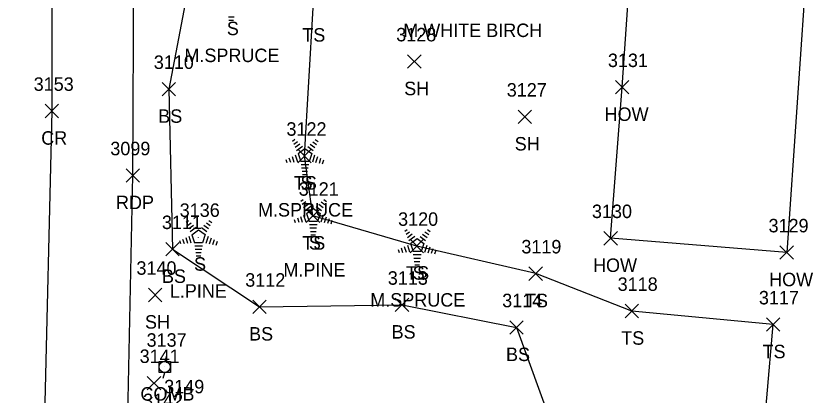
# Model space of a CAD drawing. Extents: x 1609623 to 1616187, y 756677 to 762826.
# Drawn here: x 1610611.6 to 1610730, y 762355.6 to 762411.9 of the extents above; entities that cross this region are included whole.
import ezdxf

# ---------------------------------------------------------------- set-up
doc = ezdxf.new("R2010")
doc.units = 0
for name, color, linetype in [('L_A', 7, 'Continuous'), ('L_C', 7, 'Continuous'), ('L_I', 7, 'Continuous'), ('L_TIC', 7, 'Continuous'), ('LBC', 7, 'Continuous'), ('LELB', 7, 'Continuous'), ('LTC', 7, 'Continuous'), ('P_A', 7, 'Continuous'), ('P_I', 7, 'Continuous'), ('P_TIC', 7, 'Continuous'), ('PET', 7, 'Continuous'), ('PRC', 7, 'Continuous'), ('U_A', 7, 'Continuous'), ('U_I', 7, 'Continuous'), ('UP', 7, 'Continuous')]:
    doc.layers.add(name, color=color, linetype=linetype)

msp = doc.modelspace()

# ---------------------------------------------------------------- linework, layer by layer
at = {"layer": 'L_TIC'}
for points in [[(1610669.78, 762404.12), (1610671.78, 762406.12)], [(1610671.78, 762404.12), (1610669.78, 762406.12)], [(1610633.28, 762400.02), (1610635.28, 762402.02)], [(1610635.28, 762400.02), (1610633.28, 762402.02)], [(1610700.66, 762400.3), (1610702.66, 762402.3)], [(1610702.66, 762400.3), (1610700.66, 762402.3)], [(1610686.21, 762395.91), (1610688.21, 762397.91)], [(1610688.21, 762395.91), (1610686.21, 762397.91)], [(1610653.46, 762390.1), (1610655.46, 762392.1)], [(1610655.46, 762390.1), (1610653.46, 762392.1)], [(1610654.71, 762381.19), (1610656.71, 762383.19)], [(1610656.71, 762381.19), (1610654.71, 762383.19)], [(1610698.95, 762377.87), (1610700.95, 762379.87)], [(1610700.95, 762377.87), (1610698.95, 762379.87)], [(1610670.14, 762376.72), (1610672.14, 762378.72)], [(1610672.14, 762376.72), (1610670.14, 762378.72)], [(1610633.83, 762376.24), (1610635.83, 762378.24)], [(1610635.83, 762376.24), (1610633.83, 762378.24)], [(1610725.11, 762375.75), (1610727.11, 762377.75)], [(1610727.11, 762375.75), (1610725.11, 762377.75)], [(1610687.81, 762372.62), (1610689.81, 762374.62)], [(1610689.81, 762372.62), (1610687.81, 762374.62)], [(1610631.26, 762369.45), (1610633.26, 762371.45)], [(1610633.26, 762369.45), (1610631.26, 762371.45)], [(1610646.78, 762367.68), (1610648.78, 762369.68)], [(1610648.78, 762367.68), (1610646.78, 762369.68)], [(1610667.95, 762367.97), (1610669.95, 762369.97)], [(1610669.95, 762367.97), (1610667.95, 762369.97)], [(1610702.11, 762367.06), (1610704.11, 762369.06)], [(1610704.11, 762367.06), (1610702.11, 762369.06)], [(1610723.11, 762365.05), (1610725.11, 762367.05)], [(1610725.11, 762365.05), (1610723.11, 762367.05)], [(1610684.96, 762364.63), (1610686.96, 762366.63)], [(1610686.96, 762364.63), (1610684.96, 762366.63)], [(1610631.09, 762356.35), (1610633.09, 762358.35)], [(1610633.09, 762356.35), (1610631.09, 762358.35)]]:
    msp.add_lwpolyline(points, dxfattribs=at)
at = {"layer": 'LBC'}
for points in [[(1610726.11, 762376.75), (1610699.95, 762378.87), (1610701.66, 762401.3), (1610703.16, 762422.85)], [(1610729.2, 762421.35), (1610726.11, 762376.75)]]:
    msp.add_lwpolyline(points, dxfattribs=at)
at = {"layer": 'LELB'}
for points in [[(1610697.13, 762426.27), (1610674.89, 762430.11), (1610652.17, 762434), (1610639.18, 762426.74), (1610634.28, 762401.02), (1610634.83, 762377.24), (1610647.78, 762368.68), (1610668.95, 762368.97), (1610685.96, 762365.63), (1610692.89, 762346.49), (1610722.2, 762344.28)], [(1610722.2, 762344.28), (1610724.11, 762366.05), (1610703.11, 762368.06), (1610688.81, 762373.62), (1610671.14, 762377.72), (1610655.71, 762382.19), (1610654.46, 762391.1), (1610655.72, 762413.08), (1610653.02, 762429.54), (1610669.88, 762427.1), (1610693.44, 762424.02)]]:
    msp.add_lwpolyline(points, dxfattribs=at)
at = {"layer": 'LTC'}
for p, q in [((1610643.99, 762411.7), (1610643.15, 762411.7)), ((1610643.9, 762411.2), (1610643.23, 762411.2)), ((1610652.66, 762393.31), (1610653.01, 762393.57)), ((1610652.87, 762392.85), (1610653.39, 762393.23)), ((1610653.07, 762392.38), (1610653.78, 762392.89)), ((1610655.31, 762392.85), (1610655.99, 762392.36)), ((1610655.68, 762393.2), (1610656.23, 762392.8)), ((1610656.05, 762393.55), (1610656.47, 762393.25)), ((1610653.28, 762391.91), (1610654.16, 762392.55)), ((1610653.51, 762391.46), (1610654.52, 762392.19)), ((1610654.52, 762392.19), (1610655.52, 762391.47)), ((1610654.94, 762392.51), (1610655.75, 762391.92)), ((1610651.69, 762390.59), (1610651.84, 762390.12)), ((1610652.14, 762390.81), (1610652.36, 762390.16)), ((1610652.6, 762391.02), (1610652.87, 762390.19)), ((1610653.05, 762391.24), (1610653.39, 762390.22)), ((1610653.51, 762391.46), (1610653.9, 762390.27)), ((1610655.52, 762391.47), (1610655.13, 762390.27)), ((1610655.96, 762391.2), (1610655.62, 762390.16)), ((1610656.4, 762390.95), (1610656.11, 762390.06)), ((1610656.84, 762390.7), (1610656.61, 762389.97)), ((1610655.13, 762390.27), (1610653.9, 762390.27)), ((1610655.09, 762389.77), (1610653.94, 762389.77)), ((1610657.29, 762390.45), (1610657.1, 762389.87)), ((1610655, 762389.27), (1610654.02, 762389.27)), ((1610654.92, 762388.77), (1610654.09, 762388.77)), ((1610654.84, 762388.27), (1610654.16, 762388.27)), ((1610653.91, 762384.39), (1610654.26, 762384.65)), ((1610657.31, 762384.63), (1610657.73, 762384.33)), ((1610654.12, 762383.93), (1610654.65, 762384.31)), ((1610654.33, 762383.46), (1610655.03, 762383.97)), ((1610654.54, 762383), (1610655.42, 762383.63)), ((1610656.19, 762383.59), (1610657, 762383)), ((1610656.56, 762383.94), (1610657.24, 762383.44)), ((1610656.94, 762384.29), (1610657.49, 762383.89)), ((1610654.31, 762382.32), (1610654.64, 762381.3)), ((1610654.76, 762382.54), (1610655.77, 762383.28)), ((1610654.76, 762382.54), (1610655.15, 762381.35)), ((1610655.77, 762383.28), (1610656.77, 762382.55)), ((1610656.77, 762382.55), (1610656.38, 762381.35)), ((1610657.21, 762382.28), (1610656.87, 762381.24)), ((1610636.85, 762381.26), (1610637.21, 762381.51)), ((1610637.06, 762380.79), (1610637.59, 762381.17)), ((1610639.88, 762381.15), (1610640.43, 762380.75)), ((1610640.25, 762381.5), (1610640.67, 762381.19)), ((1610652.94, 762381.67), (1610653.09, 762381.2)), ((1610653.4, 762381.89), (1610653.61, 762381.24)), ((1610653.85, 762382.11), (1610654.12, 762381.27)), ((1610656.38, 762381.35), (1610655.15, 762381.35)), ((1610657.65, 762382.03), (1610657.37, 762381.15)), ((1610658.1, 762381.78), (1610657.86, 762381.05)), ((1610658.54, 762381.53), (1610658.35, 762380.96)), ((1610637.27, 762380.32), (1610637.98, 762380.84)), ((1610637.48, 762379.86), (1610638.36, 762380.5)), ((1610637.71, 762379.4), (1610638.72, 762380.14)), ((1610638.72, 762380.14), (1610639.71, 762379.41)), ((1610639.14, 762380.45), (1610639.95, 762379.86)), ((1610639.51, 762380.8), (1610640.19, 762380.31)), ((1610656.34, 762380.85), (1610655.2, 762380.85)), ((1610656.26, 762380.35), (1610655.27, 762380.35)), ((1610656.17, 762379.85), (1610655.34, 762379.85)), ((1610669.34, 762379.93), (1610669.69, 762380.19)), ((1610669.55, 762379.47), (1610670.08, 762379.85)), ((1610672.36, 762379.83), (1610672.91, 762379.43)), ((1610672.74, 762380.17), (1610673.15, 762379.87)), ((1610636.34, 762378.75), (1610636.55, 762378.1)), ((1610636.8, 762378.97), (1610637.07, 762378.13)), ((1610637.25, 762379.18), (1610637.58, 762378.17)), ((1610637.71, 762379.4), (1610638.09, 762378.21)), ((1610639.71, 762379.41), (1610639.32, 762378.21)), ((1610640.15, 762379.14), (1610639.81, 762378.1)), ((1610640.6, 762378.89), (1610640.31, 762378.01)), ((1610641.04, 762378.64), (1610640.8, 762377.91)), ((1610656.09, 762379.35), (1610655.41, 762379.35)), ((1610669.76, 762379), (1610670.46, 762379.51)), ((1610669.97, 762378.54), (1610670.84, 762379.17)), ((1610670.19, 762378.08), (1610671.2, 762378.82)), ((1610671.2, 762378.82), (1610672.2, 762378.09)), ((1610671.62, 762379.13), (1610672.43, 762378.54)), ((1610671.99, 762379.48), (1610672.67, 762378.98)), ((1610635.88, 762378.54), (1610636.04, 762378.07)), ((1610639.32, 762378.21), (1610638.09, 762378.21)), ((1610639.28, 762377.71), (1610638.14, 762377.71)), ((1610641.49, 762378.39), (1610641.3, 762377.82)), ((1610668.82, 762377.43), (1610669.04, 762376.78)), ((1610669.28, 762377.65), (1610669.55, 762376.81)), ((1610669.74, 762377.86), (1610670.07, 762376.84)), ((1610670.19, 762378.08), (1610670.58, 762376.89)), ((1610672.2, 762378.09), (1610671.81, 762376.89)), ((1610672.64, 762377.82), (1610672.3, 762376.78)), ((1610673.08, 762377.57), (1610672.79, 762376.68)), ((1610639.2, 762377.21), (1610638.21, 762377.21)), ((1610639.12, 762376.71), (1610638.29, 762376.71)), ((1610668.37, 762377.21), (1610668.52, 762376.74)), ((1610671.81, 762376.89), (1610670.58, 762376.89)), ((1610671.77, 762376.39), (1610670.62, 762376.39)), ((1610673.53, 762377.32), (1610673.29, 762376.59)), ((1610673.97, 762377.07), (1610673.78, 762376.49)), ((1610639.03, 762376.21), (1610638.36, 762376.21)), ((1610671.69, 762375.89), (1610670.7, 762375.89)), ((1610671.6, 762375.39), (1610670.77, 762375.39)), ((1610671.52, 762374.89), (1610670.84, 762374.89))]:
    msp.add_line(p, q, dxfattribs=at)
at = {"layer": 'P_TIC'}
for points in [[(1610615.9, 762396.77), (1610617.9, 762398.77)], [(1610617.9, 762396.77), (1610615.9, 762398.77)], [(1610627.95, 762387.2), (1610629.95, 762389.2)], [(1610629.95, 762387.2), (1610627.95, 762389.2)]]:
    msp.add_lwpolyline(points, dxfattribs=at)
at = {"layer": 'PET'}
msp.add_lwpolyline([(1610628.08, 762347.79), (1610628.95, 762388.2), (1610629.07, 762418.54), (1610628.85, 762445.72)], dxfattribs=at)
at = {"layer": 'PRC'}
msp.add_lwpolyline([(1610616.88, 762447.82), (1610616.9, 762397.77), (1610615.76, 762350.31), (1610614.29, 762312.68), (1610612.91, 762268.6), (1610611.57, 762220.08)], dxfattribs=at)
at = {"layer": 'UP'}
for p, q in [((1610633.93, 762361.43), (1610633.68, 762360.59)), ((1610632.85, 762358.93), (1610632.85, 762360.59)), ((1610632.85, 762360.59), (1610634.52, 762360.59)), ((1610633.68, 762359.76), (1610633.68, 762359.76)), ((1610634.52, 762360.59), (1610634.52, 762358.93)), ((1610634.52, 762358.93), (1610632.85, 762358.93)), ((1610633.43, 762358.09), (1610633.68, 762358.93))]:
    msp.add_line(p, q, dxfattribs=at)
msp.add_circle((1610633.68, 762359.76), 0.833, dxfattribs=at)

# ---------------------------------------------------------------- texts
at = {"layer": 'L_A'}
for s, p in [('S', (1610642.91, 762409.04)), ('TS', (1610654.13, 762408.08)), ('SH', (1610669.27, 762400.12)), ('BS', (1610632.72, 762396.02)), ('HOW', (1610699.05, 762396.3)), ('SH', (1610685.69, 762391.91)), ('TS', (1610652.87, 762386.1)), ('S', (1610653.85, 762386.1)), ('TS', (1610654.12, 762377.19)), ('S', (1610655.1, 762377.19)), ('S', (1610638.04, 762374.05)), ('HOW', (1610697.33, 762373.87)), ('BS', (1610633.27, 762372.24)), ('TS', (1610669.55, 762372.72)), ('S', (1610670.53, 762372.72)), ('HOW', (1610723.5, 762371.75)), ('TS', (1610687.22, 762368.62)), ('SH', (1610630.75, 762365.45)), ('BS', (1610646.22, 762363.68)), ('BS', (1610667.4, 762363.97)), ('TS', (1610701.52, 762363.06)), ('BS', (1610684.4, 762360.63)), ('TS', (1610722.52, 762361.05))]:
    msp.add_text(s, height=2, dxfattribs=at).set_placement(p)
at = {"layer": 'L_C'}
for s, p in [('M.WHITE BIRCH', (1610669.13, 762408.76)), ('M.SPRUCE', (1610636.61, 762405.04)), ('M.SPRUCE', (1610647.55, 762382.1)), ('M.PINE', (1610651.32, 762373.19)), ('L.PINE', (1610634.44, 762370.05)), ('M.SPRUCE', (1610664.23, 762368.72))]:
    msp.add_text(s, height=2, dxfattribs=at).set_placement(p)
at = {"layer": 'L_I'}
for s, p in [('3128', (1610668.09, 762408.12)), ('3110', (1610632.06, 762404.02)), ('3131', (1610699.54, 762404.3)), ('3127', (1610684.51, 762399.91)), ('3122', (1610651.77, 762394.1)), ('3122', (1610651.77, 762394.1)), ('3121', (1610653.59, 762385.19)), ('3121', (1610653.59, 762385.19)), ('3136', (1610635.91, 762382.05)), ('3130', (1610697.17, 762381.87)), ('3111', (1610633.27, 762380.24)), ('3120', (1610668.36, 762380.72)), ('3120', (1610668.36, 762380.72)), ('3129', (1610723.41, 762379.75)), ('3119', (1610686.68, 762376.62)), ('3140', (1610629.48, 762373.45)), ('3113', (1610666.83, 762371.97)), ('3112', (1610645.65, 762371.68)), ('3118', (1610700.99, 762371.06)), ('3114', (1610683.83, 762368.63)), ('3117', (1610721.98, 762369.05)), ('3141', (1610629.96, 762360.35)), ('3149', (1610633.61, 762355.84)), ('3142', (1610630.47, 762353.79))]:
    msp.add_text(s, height=2, dxfattribs=at).set_placement(p)
at = {"layer": 'LTC'}
for p in [(1610654.4, 762391.21), (1610655.66, 762382.29), (1610638.6, 762379.15), (1610671.08, 762377.83)]:
    msp.add_text('.', height=1.04, rotation=270, dxfattribs=at).set_placement(p)
at = {"layer": 'P_A'}
for s, p in [('CR', (1610615.33, 762392.77)), ('RDP', (1610626.44, 762383.2))]:
    msp.add_text(s, height=2, dxfattribs=at).set_placement(p)
at = {"layer": 'P_I'}
for s, p in [('3153', (1610614.21, 762400.77)), ('3099', (1610625.6, 762391.2))]:
    msp.add_text(s, height=2, dxfattribs=at).set_placement(p)
at = {"layer": 'U_A'}
msp.add_text('COMB', height=2, dxfattribs=at).set_placement((1610630.07, 762354.76))
at = {"layer": 'U_I'}
msp.add_text('3137', height=2, dxfattribs=at).set_placement((1610630.99, 762362.76))

doc.saveas('drawing.dxf')
